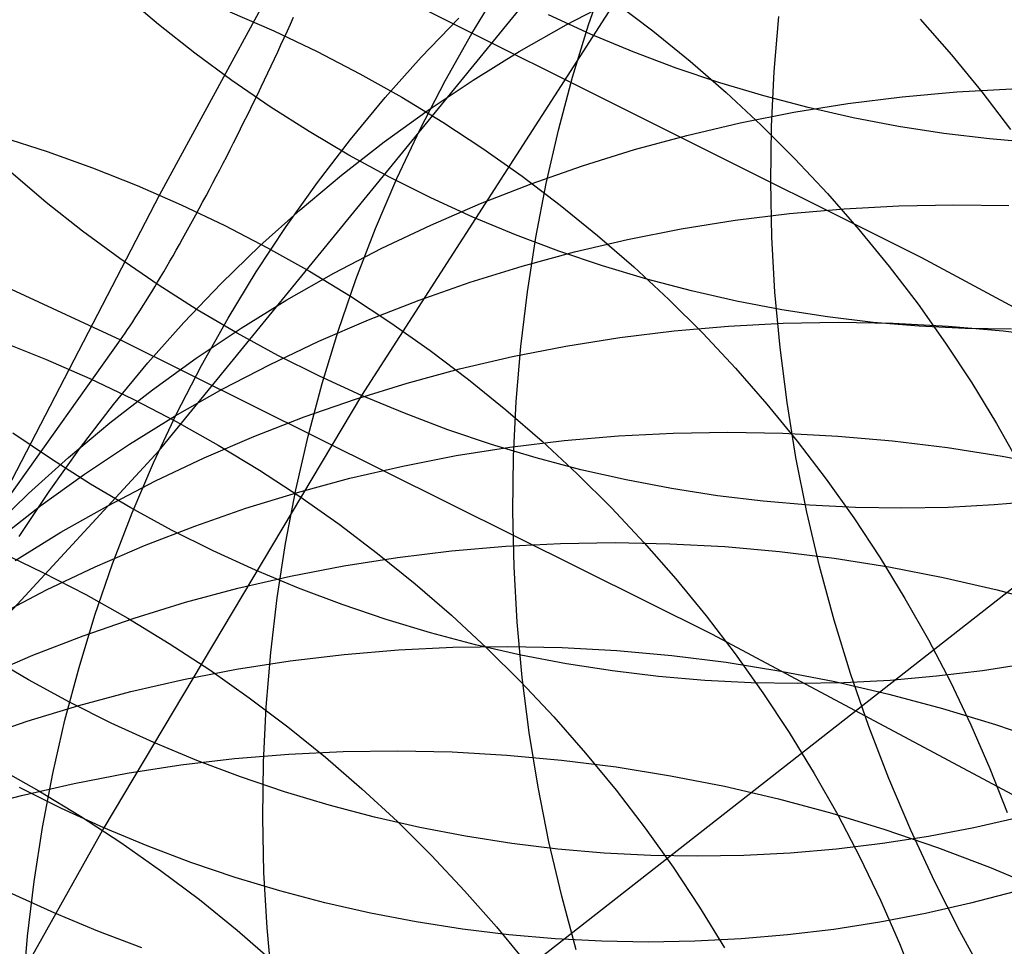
# Model space of a CAD drawing. Header units: millimetres. Extents: x 119 to 175.9, y -203.1 to -153.8.
# Tile 355 of 377: x 162.524 to 163.267, y -157.351 to -156.652. Entities that reach past the tile are written whole.
import ezdxf

# ---------------------------------------------------------------- set-up
doc = ezdxf.new("R2010")
doc.units = ezdxf.units.MM
doc.header["$MEASUREMENT"] = 0
doc.layers.add('Layer 01', color=5, linetype='Continuous', true_color=0x0000ff)
doc.layers.add('Livello 03', color=5, linetype='Continuous', true_color=0x0000ff)

msp = doc.modelspace()

# ---------------------------------------------------------------- linework, layer by layer
at = {"layer": 'Layer 01'}
for p, q in [((163.05717, -155.99835, 11.45994), (162.62967, -156.78393, 15.42187)), ((162.62951, -156.97683, 58.67803), (163.19702, -156.28138, 61.85989)), ((163.04934, -156.52022, 1.62187), (162.78222, -156.93528, 5.42013)), ((162.95356, -156.65556, 60.747), (162.96702, -156.61654, 60.73616)), ((162.86533, -156.66193, 59.62143), (162.88669, -156.62688, 59.60982)), ((162.62904, -156.65526, 4.30558), (162.60247, -156.63267, 4.30622)), ((162.9367, -156.65541, 57.56388), (162.97301, -156.63644, 57.55221)), ((162.97326, -156.63829, 14.16796), (163.00204, -156.6601, 14.16664)), ((162.68292, -156.64563, 14.80379), (162.71611, -156.66012, 14.80447)), ((162.82728, -156.67992, 58.57404), (162.85557, -156.65038, 58.56202)), ((162.95496, -156.66247, 3.04757), (162.92337, -156.648, 3.04692)), ((163.09347, -156.69065, 61.96561), (163.09696, -156.6492, 61.95606)), ((162.65637, -156.67692, 4.3051), (162.62904, -156.65526, 4.30558)), ((162.90113, -156.67565, 57.57569), (162.9367, -156.65541, 57.56388)), ((162.94149, -156.69507, 60.75771), (162.95356, -156.65556, 60.747)), ((163.20378, -156.65121, 13.50528), (163.22741, -156.67824, 13.5024)), ((162.71611, -156.66012, 14.80447), (162.7488, -156.67573, 14.80486)), ((162.84524, -156.69774, 59.63298), (162.86533, -156.66193, 59.62143)), ((162.98703, -156.67584, 3.04836), (162.95496, -156.66247, 3.04757)), ((163.00204, -156.6601, 14.16664), (163.03005, -156.68285, 14.16504)), ((162.68443, -156.69764, 4.30479), (162.65637, -156.67692, 4.3051)), ((162.7488, -156.67573, 14.80486), (162.78094, -156.69244, 14.80495)), ((162.80007, -156.71045, 58.58607), (162.82728, -156.67992, 58.57404)), ((162.86634, -156.69715, 57.58761), (162.90113, -156.67565, 57.57569)), ((163.01953, -156.68809, 3.04929), (162.98703, -156.67584, 3.04836)), ((163.22741, -156.67824, 13.5024), (163.2501, -156.70605, 13.49926)), ((163.03005, -156.68285, 14.16504), (163.05726, -156.70654, 14.16315)), ((162.78094, -156.69244, 14.80495), (162.8125, -156.71022, 14.80475)), ((162.93083, -156.73502, 60.76826), (162.94149, -156.69507, 60.75771)), ((163.05244, -156.69921, 3.05037), (163.01953, -156.68809, 3.04929)), ((163.09144, -156.73224, 61.97495), (163.09347, -156.69065, 61.96561)), ((162.71318, -156.71737, 4.30463), (162.68443, -156.69764, 4.30479)), ((162.82644, -156.73427, 59.64444), (162.84524, -156.69774, 59.63298)), ((162.83237, -156.71987, 57.59964), (162.86634, -156.69715, 57.58761)), ((163.0857, -156.7092, 3.05158), (163.05244, -156.69921, 3.05037)), ((162.8125, -156.71022, 14.80475), (162.84343, -156.72905, 14.80425)), ((163.05726, -156.70654, 14.16315), (163.08364, -156.73112, 14.16099)), ((163.11929, -156.71802, 3.05294), (163.0857, -156.7092, 3.05158)), ((163.14904, -156.71497, 56.61672), (163.19008, -156.70984, 56.60669)), ((163.19008, -156.70984, 56.60669), (163.23134, -156.70613, 56.59693)), ((163.23134, -156.70613, 56.59693), (163.27277, -156.70387, 56.58746)), ((163.2501, -156.70605, 13.49926), (163.2718, -156.7346, 13.49586)), ((162.7426, -156.73611, 4.30463), (162.71318, -156.71737, 4.30463)), ((162.77399, -156.74196, 58.59809), (162.80007, -156.71045, 58.58607)), ((163.10826, -156.72154, 56.62701), (163.14904, -156.71497, 56.61672)), ((162.79927, -156.74378, 57.61176), (162.83237, -156.71987, 57.59964)), ((163.06781, -156.72952, 56.63756), (163.10826, -156.72154, 56.62701)), ((163.15315, -156.72568, 3.05443), (163.11929, -156.71802, 3.05294)), ((162.84343, -156.72905, 14.80425), (162.87372, -156.74891, 14.80346)), ((163.02773, -156.73892, 56.64834), (163.06781, -156.72952, 56.63756)), ((163.08364, -156.73112, 14.16099), (163.10916, -156.75657, 14.15855)), ((163.09088, -156.77394, 61.98407), (163.09144, -156.73224, 61.97495)), ((163.18725, -156.73217, 3.05606), (163.15315, -156.72568, 3.05443)), ((163.22155, -156.73747, 3.05783), (163.18725, -156.73217, 3.05606)), ((162.77265, -156.75382, 4.30479), (162.7426, -156.73611, 4.30463)), ((162.80896, -156.77148, 59.65581), (162.82644, -156.73427, 59.64444)), ((162.92158, -156.77536, 60.77866), (162.93083, -156.73502, 60.76826)), ((162.98806, -156.74972, 56.65935), (163.02773, -156.73892, 56.64834)), ((163.25601, -156.74159, 3.05972), (163.22155, -156.73747, 3.05783)), ((162.51051, -156.74006, 15.41767), (162.54506, -156.75115, 15.41925)), ((162.74906, -156.77438, 58.6101), (162.77399, -156.74196, 58.59809)), ((162.76707, -156.76887, 57.62395), (162.79927, -156.74378, 57.61176)), ((163.29057, -156.74451, 3.06175), (163.25601, -156.74159, 3.05972)), ((162.54506, -156.75115, 15.41925), (162.57922, -156.7634, 15.42052)), ((162.80328, -156.77049, 4.30512), (162.77265, -156.75382, 4.30479)), ((162.87372, -156.74891, 14.80346), (162.9033, -156.76978, 14.80237)), ((162.94886, -156.7619, 56.67057), (162.98806, -156.74972, 56.65935)), ((162.91016, -156.77545, 56.68199), (162.94886, -156.7619, 56.67057)), ((163.10916, -156.75657, 14.15855), (163.13379, -156.78286, 14.15583)), ((162.54421, -156.78948, 5.41995), (162.51754, -156.76682, 5.42071)), ((162.57922, -156.7634, 15.42052), (162.61297, -156.7768, 15.4215)), ((162.73582, -156.79509, 57.6362), (162.76707, -156.76887, 57.62395)), ((162.61297, -156.7768, 15.4215), (162.64625, -156.79133, 15.42217)), ((162.72531, -156.8077, 58.62207), (162.74906, -156.77438, 58.6101)), ((162.79281, -156.80932, 59.66708), (162.80896, -156.77148, 59.65581)), ((162.83448, -156.78609, 4.3056), (162.80328, -156.77049, 4.30512)), ((162.87203, -156.79037, 56.69359), (162.91016, -156.77545, 56.68199)), ((162.9033, -156.76978, 14.80237), (162.93216, -156.79163, 14.80099)), ((162.91377, -156.81605, 60.78888), (162.92158, -156.77536, 60.77866)), ((163.09177, -156.81567, 61.99296), (163.09088, -156.77394, 61.98407)), ((162.62967, -156.78393, 15.42187), (162.29296, -157.43396, 18.24775)), ((163.13379, -156.78286, 14.15583), (163.1575, -156.80995, 14.15285)), ((162.57164, -156.8112, 5.41936), (162.54421, -156.78948, 5.41995)), ((162.64625, -156.79133, 15.42217), (162.67902, -156.80698, 15.42254)), ((162.86618, -156.80061, 4.30624), (162.83448, -156.78609, 4.3056)), ((162.83449, -156.80661, 56.70536), (162.87203, -156.79037, 56.69359)), ((162.93216, -156.79163, 14.80099), (162.96025, -156.81444, 14.79932)), ((163.18762, -156.79209, 56.19868), (163.22911, -156.79131, 56.1893)), ((163.22911, -156.79131, 56.1893), (163.27067, -156.79198, 56.18023)), ((162.70554, -156.82241, 57.64849), (162.73582, -156.79509, 57.6362)), ((163.06409, -156.80304, 56.22856), (163.10506, -156.79795, 56.21832)), ((163.10506, -156.79795, 56.21832), (163.14626, -156.7943, 56.20836)), ((163.14626, -156.7943, 56.20836), (163.18762, -156.79209, 56.19868)), ((162.79761, -156.82418, 56.71729), (162.83449, -156.80661, 56.70536)), ((162.89837, -156.81403, 4.30704), (162.86618, -156.80061, 4.30624)), ((163.02338, -156.80955, 56.23906), (163.06409, -156.80304, 56.22856)), ((162.59981, -156.83198, 5.41895), (162.57164, -156.8112, 5.41936)), ((162.67902, -156.80698, 15.42254), (162.71125, -156.82372, 15.42261)), ((162.70278, -156.84187, 58.63399), (162.72531, -156.8077, 58.62207)), ((162.77801, -156.84775, 59.67822), (162.79281, -156.80932, 59.66708)), ((162.93099, -156.82633, 4.30799), (162.89837, -156.81403, 4.30704)), ((162.98299, -156.81749, 56.24982), (163.02338, -156.80955, 56.23906)), ((163.1575, -156.80995, 14.15285), (163.18026, -156.83781, 14.1496)), ((162.9074, -156.85703, 60.79891), (162.91377, -156.81605, 60.78888)), ((162.94297, -156.82683, 56.26081), (162.98299, -156.81749, 56.24982)), ((162.96025, -156.81444, 14.79932), (162.98755, -156.83817, 14.79736)), ((163.09413, -156.8574, 62.0016), (163.09177, -156.81567, 61.99296)), ((162.67629, -156.85081, 57.66082), (162.70554, -156.82241, 57.64849)), ((162.71125, -156.82372, 15.42261), (162.7429, -156.84154, 15.42237)), ((162.76142, -156.84304, 56.72936), (162.79761, -156.82418, 56.71729)), ((162.90337, -156.83758, 56.27202), (162.94297, -156.82683, 56.26081)), ((162.96401, -156.83749, 4.30911), (162.93099, -156.82633, 4.30799)), ((162.62867, -156.85177, 5.41871), (162.59981, -156.83198, 5.41895)), ((162.68148, -156.87684, 58.64585), (162.70278, -156.84187, 58.63399)), ((162.72596, -156.86318, 56.74156), (162.76142, -156.84304, 56.72936)), ((162.7429, -156.84154, 15.42237), (162.77392, -156.86042, 15.42183)), ((162.86423, -156.84971, 56.28345), (162.90337, -156.83758, 56.27202)), ((162.9974, -156.84752, 4.31037), (162.96401, -156.83749, 4.30911)), ((162.98755, -156.83817, 14.79736), (163.01401, -156.8628, 14.79511)), ((163.18026, -156.83781, 14.1496), (163.20204, -156.86642, 14.14608)), ((162.64808, -156.88025, 57.67316), (162.67629, -156.85081, 57.66082)), ((162.76459, -156.88671, 59.68923), (162.77801, -156.84775, 59.67822)), ((162.8256, -156.86321, 56.29507), (162.86423, -156.84971, 56.28345)), ((163.0311, -156.85638, 4.31179), (162.9974, -156.84752, 4.31037)), ((162.6582, -156.87057, 5.41864), (162.62867, -156.85177, 5.41871)), ((162.90247, -156.89827, 60.80875), (162.9074, -156.85703, 60.79891)), ((163.06508, -156.86408, 4.31336), (163.0311, -156.85638, 4.31179)), ((163.09795, -156.89907, 62.00999), (163.09413, -156.8574, 62.0016)), ((162.69129, -156.88457, 56.75387), (162.72596, -156.86318, 56.74156)), ((162.77392, -156.86042, 15.42183), (162.80429, -156.88032, 15.42098)), ((162.78753, -156.87806, 56.30687), (162.8256, -156.86321, 56.29507)), ((163.01401, -156.8628, 14.79511), (163.03961, -156.8883, 14.79257)), ((163.0993, -156.8706, 4.31508), (163.06508, -156.86408, 4.31336)), ((162.68835, -156.88833, 5.41875), (162.6582, -156.87057, 5.41864)), ((163.13372, -156.87593, 4.31695), (163.0993, -156.8706, 4.31508)), ((163.20204, -156.86642, 14.14608), (163.22282, -156.89573, 14.1423)), ((162.62096, -156.91069, 57.68551), (162.64808, -156.88025, 57.67316)), ((162.66145, -156.91258, 58.65763), (162.68148, -156.87684, 58.64585)), ((162.75006, -156.89426, 56.31884), (162.78753, -156.87806, 56.30687)), ((162.80429, -156.88032, 15.42098), (162.83396, -156.90123, 15.41983)), ((163.05907, -156.88291, 55.82015), (163.10037, -156.88074, 55.81026)), ((163.10037, -156.88074, 55.81026), (163.14179, -156.88002, 55.80067)), ((163.16829, -156.88007, 4.31897), (163.13372, -156.87593, 4.31695)), ((163.14179, -156.88002, 55.80067), (163.18327, -156.88074, 55.79139)), ((163.20298, -156.88302, 4.32112), (163.16829, -156.88007, 4.31897)), ((163.18327, -156.88074, 55.79139), (163.22478, -156.88289, 55.78244)), ((162.65743, -156.90718, 56.76628), (162.69129, -156.88457, 56.75387)), ((162.7191, -156.90505, 5.41904), (162.68835, -156.88833, 5.41875)), ((162.75256, -156.92617, 59.70009), (162.76459, -156.88671, 59.68923)), ((162.97704, -156.89154, 55.84078), (163.01795, -156.88651, 55.83033)), ((163.01795, -156.88651, 55.83033), (163.05907, -156.88291, 55.82015)), ((163.03961, -156.8883, 14.79257), (163.06432, -156.91464, 14.78976)), ((163.23774, -156.88476, 4.32342), (163.20298, -156.88302, 4.32112)), ((163.22478, -156.88289, 55.78244), (163.26627, -156.88649, 55.77381)), ((163.27253, -156.88531, 4.32585), (163.23774, -156.88476, 4.32342)), ((163.26627, -156.88649, 55.77381), (163.30767, -156.89152, 55.76553)), ((162.5099, -156.89436, 16.02108), (162.54373, -156.90779, 16.02205)), ((162.71323, -156.91177, 56.33097), (162.75006, -156.89426, 56.31884)), ((162.9364, -156.898, 55.8515), (162.97704, -156.89154, 55.84078)), ((163.22282, -156.89573, 14.1423), (163.24256, -156.92571, 14.13827)), ((162.83396, -156.90123, 15.41983), (162.8629, -156.92313, 15.41839)), ((162.89609, -156.90588, 55.86247), (162.9364, -156.898, 55.8515)), ((162.89899, -156.93969, 60.81837), (162.90247, -156.89827, 60.80875)), ((163.10322, -156.94064, 62.01812), (163.09795, -156.89907, 62.00999)), ((162.54373, -156.90779, 16.02205), (162.5771, -156.92236, 16.02271)), ((162.59496, -156.9421, 57.69783), (162.62096, -156.91069, 57.68551)), ((162.62444, -156.93099, 56.77877), (162.65743, -156.90718, 56.76628)), ((162.7504, -156.92071, 5.4195), (162.7191, -156.90505, 5.41904)), ((162.85614, -156.91517, 55.87367), (162.89609, -156.90588, 55.86247)), ((162.64271, -156.94903, 58.66933), (162.66145, -156.91258, 58.65763)), ((162.6771, -156.93058, 56.34324), (162.71323, -156.91177, 56.33097)), ((162.8166, -156.92586, 55.8851), (162.85614, -156.91517, 55.87367)), ((163.06432, -156.91464, 14.78976), (163.0881, -156.94178, 14.78667)), ((162.5771, -156.92236, 16.02271), (162.60996, -156.93804, 16.02306)), ((162.78222, -156.93528, 5.42013), (162.7504, -156.92071, 5.4195)), ((162.8629, -156.92313, 15.41839), (162.89108, -156.94598, 15.41664)), ((162.59235, -156.95597, 56.79132), (162.62444, -156.93099, 56.77877)), ((162.64171, -156.95066, 56.35563), (162.6771, -156.93058, 56.34324)), ((162.74192, -156.96607, 59.71079), (162.75256, -156.92617, 59.70009)), ((162.77753, -156.93794, 55.89674), (162.8166, -156.92586, 55.8851)), ((163.24256, -156.92571, 14.13827), (163.26126, -156.95632, 14.134)), ((162.78222, -156.93528, 5.42013), (162.58788, -157.26168, 7.72044)), ((162.60996, -156.93804, 16.02306), (162.64228, -156.95482, 16.02309)), ((162.73896, -156.95138, 55.90857), (162.77753, -156.93794, 55.89674)), ((162.81451, -156.94874, 5.42094), (162.78222, -156.93528, 5.42013)), ((162.89698, -156.98127, 60.82778), (162.89899, -156.93969, 60.81837)), ((162.57011, -156.97444, 57.71013), (162.59496, -156.9421, 57.69783)), ((162.89108, -156.94598, 15.41664), (162.91845, -156.96976, 15.4146)), ((163.0881, -156.94178, 14.78667), (163.11093, -156.9697, 14.7833)), ((163.10994, -156.98205, 62.02597), (163.10322, -156.94064, 62.01812)), ((162.60709, -156.972, 56.36813), (162.64171, -156.95066, 56.35563)), ((162.62527, -156.98617, 58.68091), (162.64271, -156.94903, 58.66933)), ((162.64228, -156.95482, 16.02309), (162.67401, -156.97268, 16.02281)), ((162.70096, -156.96618, 55.92059), (162.73896, -156.95138, 55.90857)), ((162.84725, -156.96109, 5.42192), (162.81451, -156.94874, 5.42094)), ((162.5612, -156.98208, 56.80393), (162.59235, -156.95597, 56.79132)), ((162.88038, -156.9723, 5.42307), (162.84725, -156.96109, 5.42192)), ((163.26126, -156.95632, 14.134), (163.27888, -156.98754, 14.12947)), ((162.54818, -156.98344, 6.41061), (162.51922, -156.96359, 6.41094)), ((162.66355, -156.98232, 55.93277), (162.70096, -156.96618, 55.92059)), ((162.73271, -157.00636, 59.72131), (162.74192, -156.96607, 59.71079)), ((162.89415, -156.97428, 55.48052), (162.93499, -156.96929, 55.46986)), ((162.91845, -156.96976, 15.4146), (162.945, -156.99444, 15.41226)), ((162.93499, -156.96929, 55.46986), (162.97604, -156.96574, 55.45948)), ((162.97604, -156.96574, 55.45948), (163.01727, -156.96363, 55.44939)), ((163.01727, -156.96363, 55.44939), (163.05862, -156.96295, 55.43959)), ((163.05862, -156.96295, 55.43959), (163.10004, -156.96372, 55.43011)), ((163.10004, -156.96372, 55.43011), (163.14149, -156.96592, 55.42096)), ((163.11093, -156.9697, 14.7833), (163.13278, -156.99836, 14.77967)), ((163.14149, -156.96592, 55.42096), (163.1829, -156.96956, 55.41214)), ((163.1829, -156.96956, 55.41214), (163.22424, -156.97463, 55.40366)), ((162.19392, -157.44885, 56.56758), (162.62951, -156.97683, 58.67803)), ((162.54644, -157.00766, 57.72239), (162.57011, -156.97444, 57.71013)), ((162.5733, -156.99455, 56.38073), (162.60709, -156.972, 56.36813)), ((162.67401, -156.97268, 16.02281), (162.70513, -156.99159, 16.02223)), ((162.85358, -156.98069, 55.49144), (162.89415, -156.97428, 55.48052)), ((162.91388, -156.98236, 5.4244), (162.88038, -156.9723, 5.42307)), ((163.22424, -156.97463, 55.40366), (163.26544, -156.98113, 55.39554)), ((162.53103, -157.0093, 56.81658), (162.5612, -156.98208, 56.80393)), ((162.57781, -157.00228, 6.41048), (162.54818, -156.98344, 6.41061)), ((162.6268, -156.99978, 55.9451), (162.66355, -156.98232, 55.93277)), ((162.81333, -156.98852, 55.50261), (162.85358, -156.98069, 55.49144)), ((162.89642, -157.02294, 60.83694), (162.89698, -156.98127, 60.82778)), ((162.9477, -156.99127, 5.42589), (162.91388, -156.98236, 5.4244)), ((163.1181, -157.02326, 62.03355), (163.10994, -156.98205, 62.02597)), ((163.26544, -156.98113, 55.39554), (163.30647, -156.98904, 55.38779)), ((162.60917, -157.02394, 58.69238), (162.62527, -156.98617, 58.68091)), ((162.70513, -156.99159, 16.02223), (162.73558, -157.01154, 16.02133)), ((162.77345, -156.99776, 55.51402), (162.81333, -156.98852, 55.50261)), ((162.98179, -156.999, 5.42754), (162.9477, -156.99127, 5.42589)), ((162.54036, -157.01831, 56.3934), (162.5733, -156.99455, 56.38073)), ((162.59073, -157.01853, 55.95757), (162.6268, -156.99978, 55.9451)), ((162.73398, -157.00839, 55.52566), (162.77345, -156.99776, 55.51402)), ((162.945, -156.99444, 15.41226), (162.97068, -157.01998, 15.40963)), ((163.01612, -157.00555, 5.42936), (162.98179, -156.999, 5.42754)), ((163.13278, -156.99836, 14.77967), (163.15363, -157.02773, 14.77577)), ((162.60807, -157.0201, 6.41053), (162.57781, -157.00228, 6.41048)), ((162.72492, -157.04701, 59.73165), (162.73271, -157.00636, 59.72131)), ((163.05065, -157.01092, 5.43135), (163.01612, -157.00555, 5.42936)), ((162.50187, -157.0376, 56.82925), (162.53103, -157.0093, 56.81658)), ((162.52398, -157.04174, 57.73458), (162.54644, -157.00766, 57.72239)), ((162.69497, -157.02041, 55.5375), (162.73398, -157.00839, 55.52566)), ((162.73558, -157.01154, 16.02133), (162.76534, -157.03249, 16.02012)), ((163.08534, -157.01509, 5.43349), (163.05065, -157.01092, 5.43135)), ((162.50833, -157.04323, 56.40614), (162.54036, -157.01831, 56.3934)), ((162.5554, -157.03856, 55.97017), (162.59073, -157.01853, 55.95757)), ((162.63892, -157.03687, 6.41078), (162.60807, -157.0201, 6.41053)), ((162.65648, -157.03381, 55.54953), (162.69497, -157.02041, 55.5375)), ((162.97068, -157.01998, 15.40963), (162.99546, -157.04637, 15.40671)), ((163.12013, -157.01806, 5.43579), (163.08534, -157.01509, 5.43349)), ((163.155, -157.01983, 5.43824), (163.12013, -157.01806, 5.43579)), ((163.1899, -157.02039, 5.44085), (163.155, -157.01983, 5.43824)), ((163.22479, -157.01975, 5.4436), (163.1899, -157.02039, 5.44085)), ((163.25962, -157.0179, 5.4465), (163.22479, -157.01975, 5.4436)), ((163.29435, -157.01485, 5.44955), (163.25962, -157.0179, 5.4465)), ((162.59442, -157.0623, 58.70371), (162.60917, -157.02394, 58.69238)), ((162.89732, -157.06466, 60.84587), (162.89642, -157.02294, 60.83694)), ((163.12768, -157.0642, 62.04083), (163.1181, -157.02326, 62.03355)), ((163.15363, -157.02773, 14.77577), (163.17344, -157.05776, 14.7716)), ((162.61853, -157.04855, 55.56175), (162.65648, -157.03381, 55.54953)), ((162.67033, -157.05257, 6.41121), (162.63892, -157.03687, 6.41078)), ((162.76534, -157.03249, 16.02012), (162.79436, -157.05443, 16.0186)), ((162.52085, -157.05983, 55.98287), (162.5554, -157.03856, 55.97017)), ((162.5812, -157.06464, 55.57413), (162.61853, -157.04855, 55.56175)), ((162.71857, -157.08795, 59.74179), (162.72492, -157.04701, 59.73165)), ((162.85014, -157.05251, 55.10991), (162.89113, -157.049, 55.09932)), ((162.89113, -157.049, 55.09932), (162.93229, -157.04694, 55.08902)), ((162.93229, -157.04694, 55.08902), (162.97357, -157.04631, 55.07902)), ((162.97357, -157.04631, 55.07902), (163.01492, -157.04712, 55.06933)), ((162.99546, -157.04637, 15.40671), (163.01932, -157.07357, 15.40351)), ((163.01492, -157.04712, 55.06933), (163.05629, -157.04937, 55.05998)), ((163.05629, -157.04937, 55.05998), (163.09764, -157.05306, 55.05096)), ((162.50877, -157.05305, 16.60582), (162.54172, -157.06876, 16.60614)), ((162.70225, -157.06719, 6.41184), (162.67033, -157.05257, 6.41121)), ((162.76888, -157.0638, 55.1319), (162.80938, -157.05744, 55.12077)), ((162.79436, -157.05443, 16.0186), (162.82262, -157.07733, 16.01678)), ((162.80938, -157.05744, 55.12077), (162.85014, -157.05251, 55.10991)), ((163.09764, -157.05306, 55.05096), (163.1389, -157.05817, 55.04228)), ((163.1389, -157.05817, 55.04228), (163.18004, -157.06471, 55.03397)), ((163.17344, -157.05776, 14.7716), (163.1922, -157.08843, 14.76719)), ((162.5445, -157.08204, 55.58666), (162.5812, -157.06464, 55.57413)), ((162.58105, -157.1012, 58.7149), (162.59442, -157.0623, 58.70371)), ((162.7287, -157.07157, 55.14328), (162.76888, -157.0638, 55.1319)), ((162.89969, -157.10638, 60.85454), (162.89732, -157.06466, 60.84587)), ((163.13869, -157.10485, 62.04781), (163.12768, -157.0642, 62.04083)), ((163.18004, -157.06471, 55.03397), (163.221, -157.07267, 55.02602)), ((162.54172, -157.06876, 16.60614), (162.57413, -157.08558, 16.60615)), ((162.68889, -157.08076, 55.1549), (162.7287, -157.07157, 55.14328)), ((162.73465, -157.0807, 6.41266), (162.70225, -157.06719, 6.41184)), ((163.01932, -157.07357, 15.40351), (163.04222, -157.10154, 15.40003)), ((163.221, -157.07267, 55.02602), (163.26174, -157.08203, 55.01845)), ((162.64949, -157.09134, 55.16674), (162.68889, -157.08076, 55.1549)), ((162.76749, -157.09309, 6.41366), (162.73465, -157.0807, 6.41266)), ((162.82262, -157.07733, 16.01678), (162.85008, -157.10115, 16.01465)), ((162.5085, -157.10073, 55.59933), (162.5445, -157.08204, 55.58666)), ((162.57413, -157.08558, 16.60615), (162.60595, -157.10347, 16.60583)), ((162.71366, -157.12914, 59.75172), (162.71857, -157.08795, 59.74179)), ((163.1922, -157.08843, 14.76719), (163.20988, -157.1197, 14.76252)), ((163.26174, -157.08203, 55.01845), (163.3022, -157.09279, 55.01127)), ((162.61055, -157.1033, 55.17879), (162.64949, -157.09134, 55.16674)), ((162.80073, -157.10434, 6.41486), (162.76749, -157.09309, 6.41366)), ((162.56905, -157.14059, 58.72593), (162.58105, -157.1012, 58.7149)), ((162.57213, -157.11664, 55.19103), (162.61055, -157.1033, 55.17879)), ((162.60595, -157.10347, 16.60583), (162.63715, -157.12242, 16.60519)), ((162.85008, -157.10115, 16.01465), (162.8767, -157.12587, 16.01222)), ((163.04222, -157.10154, 15.40003), (163.06415, -157.13025, 15.39627)), ((162.83434, -157.11444, 6.41624), (162.80073, -157.10434, 6.41486)), ((162.9035, -157.14805, 60.86294), (162.89969, -157.10638, 60.85454)), ((163.1511, -157.14513, 62.05448), (163.13869, -157.10485, 62.04781)), ((162.53425, -157.13133, 55.20345), (162.57213, -157.11664, 55.19103)), ((162.86826, -157.12339, 6.4178), (162.83434, -157.11444, 6.41624)), ((162.63715, -157.12242, 16.60519), (162.66769, -157.14241, 16.60423)), ((162.81004, -157.12725, 54.76314), (162.85113, -157.12523, 54.75265)), ((162.85113, -157.12523, 54.75265), (162.89234, -157.12465, 54.74246)), ((162.90246, -157.13116, 6.41955), (162.86826, -157.12339, 6.4178)), ((162.8767, -157.12587, 16.01222), (162.90246, -157.15147, 16.00949)), ((162.89234, -157.12465, 54.74246), (162.93362, -157.1255, 54.73259)), ((162.93362, -157.1255, 54.73259), (162.97493, -157.1278, 54.72304)), ((163.20988, -157.1197, 14.76252), (163.22647, -157.15153, 14.7576)), ((162.49698, -157.14736, 55.21604), (162.53425, -157.13133, 55.20345)), ((162.53093, -157.14994, 7.30307), (162.50057, -157.13207, 7.30307)), ((162.71021, -157.17054, 59.76143), (162.71366, -157.12914, 59.75172)), ((162.72842, -157.13558, 54.78499), (162.76912, -157.1307, 54.77393)), ((162.76912, -157.1307, 54.77393), (162.81004, -157.12725, 54.76314)), ((162.93689, -157.13774, 6.42147), (162.90246, -157.13116, 6.41955)), ((162.97493, -157.1278, 54.72304), (163.0162, -157.13152, 54.71383)), ((163.0162, -157.13152, 54.71383), (163.0574, -157.13668, 54.70497)), ((163.06415, -157.13025, 15.39627), (163.08506, -157.15967, 15.39224)), ((162.55846, -157.18043, 58.73678), (162.56905, -157.14059, 58.72593)), ((162.68799, -157.14189, 54.79632), (162.72842, -157.13558, 54.78499)), ((162.97153, -157.14314, 6.42358), (162.93689, -157.13774, 6.42147)), ((163.0574, -157.13668, 54.70497), (163.09848, -157.14326, 54.69647)), ((163.28513, -157.13759, 6.45006), (163.25062, -157.14302, 6.44649)), ((162.64788, -157.14962, 54.80789), (162.68799, -157.14189, 54.79632)), ((162.66769, -157.14241, 16.60423), (162.69753, -157.1634, 16.60296)), ((162.90877, -157.18961, 60.87107), (162.9035, -157.14805, 60.86294)), ((163.00632, -157.14734, 6.42586), (162.97153, -157.14314, 6.42358)), ((163.04122, -157.15034, 6.42831), (163.00632, -157.14734, 6.42586)), ((163.09848, -157.14326, 54.69647), (163.13938, -157.15125, 54.68835)), ((163.1649, -157.18502, 62.06083), (163.1511, -157.14513, 62.05448)), ((163.21593, -157.14725, 6.44306), (163.1811, -157.15028, 6.4398)), ((163.25062, -157.14302, 6.44649), (163.21593, -157.14725, 6.44306)), ((162.56188, -157.16675, 7.30327), (162.53093, -157.14994, 7.30307)), ((162.60814, -157.15875, 54.81971), (162.64788, -157.14962, 54.80789)), ((162.90246, -157.15147, 16.00949), (162.92732, -157.1779, 16.00647)), ((163.07619, -157.15214, 6.43094), (163.04122, -157.15034, 6.42831)), ((163.11119, -157.15273, 6.43373), (163.07619, -157.15214, 6.43094)), ((163.14617, -157.15211, 6.43668), (163.11119, -157.15273, 6.43373)), ((163.13938, -157.15125, 54.68835), (163.18005, -157.16065, 54.6806)), ((163.1811, -157.15028, 6.4398), (163.14617, -157.15211, 6.43668)), ((163.22647, -157.15153, 14.7576), (163.24193, -157.18388, 14.75245)), ((162.56881, -157.16928, 54.83174), (162.60814, -157.15875, 54.81971)), ((162.69753, -157.1634, 16.60296), (162.72664, -157.18538, 16.60137)), ((163.08506, -157.15967, 15.39224), (163.10494, -157.18976, 15.38794)), ((163.18005, -157.16065, 54.6806), (163.22044, -157.17145, 54.67324)), ((162.52994, -157.18119, 54.84399), (162.56881, -157.16928, 54.83174)), ((162.59338, -157.1825, 7.30368), (162.56188, -157.16675, 7.30327)), ((162.7082, -157.21208, 59.7709), (162.71021, -157.17054, 59.76143)), ((162.92732, -157.1779, 16.00647), (162.95125, -157.20515, 16.00316)), ((163.22044, -157.17145, 54.67324), (163.26052, -157.18363, 54.66629)), ((162.49158, -157.19448, 54.85642), (162.52994, -157.18119, 54.84399)), ((162.54928, -157.22067, 58.74745), (162.55846, -157.18043, 58.73678)), ((162.6254, -157.19716, 7.3043), (162.59338, -157.1825, 7.30368)), ((162.72664, -157.18538, 16.60137), (162.75498, -157.20831, 16.59946)), ((163.18008, -157.22445, 62.06686), (163.1649, -157.18502, 62.06083)), ((163.24193, -157.18388, 14.75245), (163.25625, -157.21671, 14.74707)), ((163.26052, -157.18363, 54.66629), (163.30022, -157.19717, 54.65974)), ((162.91549, -157.23101, 60.87891), (162.90877, -157.18961, 60.87107)), ((163.10494, -157.18976, 15.38794), (163.12377, -157.22048, 15.38338)), ((162.65791, -157.21071, 7.30513), (162.6254, -157.19716, 7.3043)), ((162.68643, -157.20934, 54.43843), (162.72728, -157.20593, 54.42745)), ((162.72728, -157.20593, 54.42745), (162.7683, -157.20396, 54.41676)), ((162.7683, -157.20396, 54.41676), (162.80944, -157.20342, 54.40638)), ((162.80944, -157.20342, 54.40638), (162.85065, -157.20432, 54.39632)), ((162.85065, -157.20432, 54.39632), (162.89189, -157.20666, 54.38658)), ((162.89189, -157.20666, 54.38658), (162.9331, -157.21043, 54.37719)), ((162.95125, -157.20515, 16.00316), (162.97423, -157.23317, 15.99955)), ((162.60545, -157.22043, 54.4612), (162.6458, -157.21417, 54.44968)), ((162.6458, -157.21417, 54.44968), (162.68643, -157.20934, 54.43843)), ((162.69085, -157.22314, 7.30616), (162.65791, -157.21071, 7.30513)), ((162.70766, -157.25372, 59.78012), (162.7082, -157.21208, 59.7709)), ((162.75498, -157.20831, 16.59946), (162.78252, -157.23218, 16.59725)), ((162.9331, -157.21043, 54.37719), (162.97423, -157.21563, 54.36815)), ((162.50691, -157.21581, 17.17142), (162.53882, -157.23374, 17.17106)), ((162.54152, -157.26126, 58.75792), (162.54928, -157.22067, 58.74745)), ((162.56541, -157.2281, 54.47297), (162.60545, -157.22043, 54.4612)), ((162.97423, -157.21563, 54.36815), (163.01524, -157.22225, 54.35947)), ((163.01524, -157.22225, 54.35947), (163.05607, -157.23028, 54.35116)), ((163.12377, -157.22048, 15.38338), (163.14151, -157.2518, 15.37857)), ((163.25625, -157.21671, 14.74707), (163.26943, -157.24998, 14.74146)), ((162.52573, -157.23719, 54.48498), (162.56541, -157.2281, 54.47297)), ((162.72419, -157.23444, 7.30739), (162.69085, -157.22314, 7.30616)), ((163.1966, -157.26339, 62.07256), (163.18008, -157.22445, 62.06686)), ((162.48647, -157.24766, 54.49721), (162.52573, -157.23719, 54.48498)), ((162.55581, -157.247, 7.71982), (162.52425, -157.23124, 7.71942)), ((162.53882, -157.23374, 17.17106), (162.5701, -157.25272, 17.17037)), ((162.75789, -157.24458, 7.30883), (162.72419, -157.23444, 7.30739)), ((162.78252, -157.23218, 16.59725), (162.80922, -157.25695, 16.59472)), ((162.92364, -157.27221, 60.88646), (162.91549, -157.23101, 60.87891)), ((162.97423, -157.23317, 15.99955), (162.99622, -157.26193, 15.99567)), ((163.05607, -157.23028, 54.35116), (163.09668, -157.23972, 54.34324)), ((162.79191, -157.25356, 7.31047), (162.75789, -157.24458, 7.30883)), ((163.09668, -157.23972, 54.34324), (163.13701, -157.25055, 54.33571)), ((162.58788, -157.26168, 7.72044), (162.55581, -157.247, 7.71982)), ((163.13701, -157.25055, 54.33571), (163.17702, -157.26276, 54.32859)), ((163.14151, -157.2518, 15.37857), (163.15815, -157.28369, 15.3735)), ((162.5701, -157.25272, 17.17037), (162.60073, -157.27274, 17.16935)), ((162.70857, -157.29541, 59.78909), (162.70766, -157.25372, 59.78012)), ((162.82621, -157.26137, 7.31231), (162.79191, -157.25356, 7.31047)), ((162.80922, -157.25695, 16.59472), (162.83505, -157.28259, 16.59189)), ((163.27838, -157.2537, 7.35297), (163.24428, -157.26149, 7.34883)), ((162.58788, -157.26168, 7.72044), (162.25857, -157.84673, 11.03245)), ((162.53519, -157.30215, 58.76818), (162.54152, -157.26126, 58.75792)), ((162.62043, -157.27526, 7.72127), (162.58788, -157.26168, 7.72044)), ((162.86075, -157.26799, 7.31434), (162.82621, -157.26137, 7.31231)), ((162.99622, -157.26193, 15.99567), (163.01721, -157.2914, 15.9915)), ((163.17702, -157.26276, 54.32859), (163.21666, -157.27633, 54.32187)), ((163.21447, -157.30178, 62.07792), (163.1966, -157.26339, 62.07256)), ((163.24428, -157.26149, 7.34883), (163.20991, -157.26809, 7.34485)), ((162.60073, -157.27274, 17.16935), (162.63065, -157.29377, 17.16801)), ((162.89548, -157.27342, 7.31657), (162.86075, -157.26799, 7.31434)), ((162.93036, -157.27765, 7.31899), (162.89548, -157.27342, 7.31657)), ((162.93322, -157.31316, 60.89371), (162.92364, -157.27221, 60.88646)), ((163.17531, -157.2735, 7.34102), (163.14053, -157.27771, 7.33735)), ((163.20991, -157.26809, 7.34485), (163.17531, -157.2735, 7.34102)), ((162.65342, -157.28771, 7.72231), (162.62043, -157.27526, 7.72127)), ((162.96536, -157.28068, 7.3216), (162.93036, -157.27765, 7.31899)), ((163.00042, -157.28251, 7.32439), (162.96536, -157.28068, 7.3216)), ((163.10561, -157.28072, 7.33385), (163.07059, -157.28253, 7.33052)), ((163.14053, -157.27771, 7.33735), (163.10561, -157.28072, 7.33385)), ((163.21666, -157.27633, 54.32187), (163.25588, -157.29126, 54.31558)), ((162.68681, -157.29902, 7.72356), (162.65342, -157.28771, 7.72231)), ((162.83505, -157.28259, 16.59189), (162.85999, -157.30907, 16.58876)), ((163.03552, -157.28312, 7.32737), (163.00042, -157.28251, 7.32439)), ((163.07059, -157.28253, 7.33052), (163.03552, -157.28312, 7.32737)), ((163.15815, -157.28369, 15.3735), (163.17367, -157.31609, 15.36819)), ((162.63065, -157.29377, 17.16801), (162.65984, -157.31579, 17.16634)), ((162.71093, -157.33711, 59.79779), (162.70857, -157.29541, 59.78909)), ((163.01721, -157.2914, 15.9915), (163.03716, -157.32154, 15.98706)), ((163.25588, -157.29126, 54.31558), (163.29464, -157.30751, 54.30971)), ((162.53031, -157.34329, 58.77821), (162.53519, -157.30215, 58.76818)), ((162.72056, -157.30918, 7.72503), (162.68681, -157.29902, 7.72356)), ((163.23365, -157.33958, 62.08294), (163.21447, -157.30178, 62.07792)), ((162.55078, -157.32609, 8.12056), (162.51866, -157.31139, 8.11994)), ((162.75462, -157.31818, 7.7267), (162.72056, -157.30918, 7.72503)), ((162.85999, -157.30907, 16.58876), (162.884, -157.33636, 16.58532)), ((163.27554, -157.30956, 7.77492), (163.24171, -157.31851, 7.77049)), ((162.65984, -157.31579, 17.16634), (162.68826, -157.33876, 17.16435)), ((162.78897, -157.32601, 7.72859), (162.75462, -157.31818, 7.7267)), ((162.94422, -157.35381, 60.90064), (162.93322, -157.31316, 60.89371)), ((163.17367, -157.31609, 15.36819), (163.18806, -157.34897, 15.36264)), ((163.24171, -157.31851, 7.77049), (163.20757, -157.32629, 7.76621)), ((162.58337, -157.33968, 8.12139), (162.55078, -157.32609, 8.12056)), ((162.82355, -157.33265, 7.73067), (162.78897, -157.32601, 7.72859)), ((163.03716, -157.32154, 15.98706), (163.05604, -157.35231, 15.98236)), ((163.20757, -157.32629, 7.76621), (163.17316, -157.33288, 7.7621)), ((162.85833, -157.33809, 7.73296), (162.82355, -157.33265, 7.73067)), ((163.17316, -157.33288, 7.7621), (163.13852, -157.33828, 7.75814)), ((162.61641, -157.35215, 8.12244), (162.58337, -157.33968, 8.12139)), ((162.68826, -157.33876, 17.16435), (162.71588, -157.36267, 17.16204)), ((162.71475, -157.37875, 59.80621), (162.71093, -157.33711, 59.79779)), ((162.89326, -157.34234, 7.73544), (162.85833, -157.33809, 7.73296)), ((162.884, -157.33636, 16.58532), (162.90705, -157.36442, 16.5816)), ((163.13852, -157.33828, 7.75814), (163.1037, -157.34248, 7.75436)), ((163.25412, -157.37674, 62.0876), (163.23365, -157.33958, 62.08294)), ((162.52687, -157.38464, 58.788), (162.53031, -157.34329, 58.77821)), ((162.9283, -157.34539, 7.73813), (162.89326, -157.34234, 7.73544)), ((162.96342, -157.34723, 7.741), (162.9283, -157.34539, 7.73813)), ((162.99855, -157.34786, 7.74407), (162.96342, -157.34723, 7.741)), ((163.03367, -157.34727, 7.74732), (162.99855, -157.34786, 7.74407)), ((163.06874, -157.34548, 7.75075), (163.03367, -157.34727, 7.74732)), ((163.1037, -157.34248, 7.75436), (163.06874, -157.34548, 7.75075)), ((163.18806, -157.34897, 15.36264), (163.20128, -157.3823, 15.35685))]:
    msp.add_line(p, q, dxfattribs=at)
at = {"layer": 'Livello 03'}
for p, q in [((162.75099, -156.60431, 65.66334), (163.20465, -156.83119, 65.579)), ((162.72864, -156.65488, 65.67214), (162.731, -156.64967, 65.67172)), ((163.81422, -156.65709, 65.06915), (162.00587, -158.07387, 57.22079)), ((162.72625, -156.6601, 65.67246), (162.72864, -156.65488, 65.67214)), ((162.72141, -156.67062, 65.67277), (162.72384, -156.66535, 65.67267)), ((162.72384, -156.66535, 65.67267), (162.72625, -156.6601, 65.67246)), ((162.71896, -156.6759, 65.67276), (162.72141, -156.67062, 65.67277)), ((162.71648, -156.68119, 65.67263), (162.71896, -156.6759, 65.67276)), ((162.14691, -156.68343, 65.61641), (162.60035, -156.89328, 65.53759)), ((162.71147, -156.6918, 65.67203), (162.71399, -156.68649, 65.67239)), ((162.71399, -156.68649, 65.67239), (162.71648, -156.68119, 65.67263)), ((162.70895, -156.6971, 65.67156), (162.71147, -156.6918, 65.67203)), ((162.70385, -156.70772, 65.67026), (162.7064, -156.70241, 65.67097)), ((162.7064, -156.70241, 65.67097), (162.70895, -156.6971, 65.67156)), ((162.70128, -156.71302, 65.66944), (162.70385, -156.70772, 65.67026)), ((162.6987, -156.7183, 65.66849), (162.70128, -156.71302, 65.66944)), ((162.69351, -156.72883, 65.66625), (162.69611, -156.72358, 65.66743)), ((162.69611, -156.72358, 65.66743), (162.6987, -156.7183, 65.66849)), ((162.69091, -156.73407, 65.66495), (162.69351, -156.72883, 65.66625)), ((162.68569, -156.74447, 65.662), (162.6883, -156.73929, 65.66354)), ((162.6883, -156.73929, 65.66354), (162.69091, -156.73407, 65.66495)), ((162.68308, -156.74963, 65.66035), (162.68569, -156.74447, 65.662)), ((162.67786, -156.75985, 65.6567), (162.68047, -156.75476, 65.65858)), ((162.68047, -156.75476, 65.65858), (162.68308, -156.74963, 65.66035)), ((162.67526, -156.76489, 65.6547), (162.67786, -156.75985, 65.6567)), ((162.67265, -156.7699, 65.65258), (162.67526, -156.76489, 65.6547)), ((162.66747, -156.77978, 65.64802), (162.67006, -156.77486, 65.65036)), ((162.67006, -156.77486, 65.65036), (162.67265, -156.7699, 65.65258)), ((162.6649, -156.78464, 65.64558), (162.66747, -156.77978, 65.64802)), ((162.65978, -156.79419, 65.64037), (162.66233, -156.78944, 65.64303)), ((162.66233, -156.78944, 65.64303), (162.6649, -156.78464, 65.64558)), ((162.65471, -156.80351, 65.63474), (162.65724, -156.79888, 65.6376)), ((162.65724, -156.79888, 65.6376), (162.65978, -156.79419, 65.64037)), ((162.65221, -156.80807, 65.63177), (162.65471, -156.80351, 65.63474)), ((162.64725, -156.81699, 65.62555), (162.64972, -156.81257, 65.62871)), ((162.64972, -156.81257, 65.62871), (162.65221, -156.80807, 65.63177)), ((162.64239, -156.82563, 65.61896), (162.64481, -156.82135, 65.6223)), ((162.64481, -156.82135, 65.6223), (162.64725, -156.81699, 65.62555)), ((162.63999, -156.82983, 65.61553), (162.64239, -156.82563, 65.61896)), ((162.63527, -156.838, 65.60842), (162.63761, -156.83395, 65.61201)), ((162.63761, -156.83395, 65.61201), (162.63999, -156.82983, 65.61553)), ((163.20465, -156.83119, 65.579), (163.65065, -157.07071, 65.49064)), ((162.63065, -156.84584, 65.60099), (162.63295, -156.84196, 65.60474)), ((162.63295, -156.84196, 65.60474), (162.63527, -156.838, 65.60842)), ((162.62616, -156.85334, 65.59326), (162.62839, -156.84963, 65.59716)), ((162.62839, -156.84963, 65.59716), (162.63065, -156.84584, 65.60099)), ((162.6218, -156.86049, 65.58527), (162.62397, -156.85696, 65.5893)), ((162.62397, -156.85696, 65.5893), (162.62616, -156.85334, 65.59326)), ((162.61757, -156.86728, 65.57703), (162.61967, -156.86393, 65.58118)), ((162.61967, -156.86393, 65.58118), (162.6218, -156.86049, 65.58527)), ((162.61348, -156.87371, 65.56857), (162.61551, -156.87054, 65.57283)), ((162.61551, -156.87054, 65.57283), (162.61757, -156.86728, 65.57703)), ((162.60763, -156.88266, 65.55553), (162.60954, -156.87977, 65.55992)), ((162.60954, -156.87977, 65.55992), (162.61149, -156.87678, 65.56427)), ((162.61149, -156.87678, 65.56427), (162.61348, -156.87371, 65.56857)), ((162.60211, -156.89076, 65.54213), (162.60391, -156.88815, 65.54663)), ((162.60391, -156.88815, 65.54663), (162.60575, -156.88545, 65.55109)), ((162.60575, -156.88545, 65.55109), (162.60763, -156.88266, 65.55553)), ((162.51713, -157.01048, 65.31671), (162.60035, -156.89328, 65.53759)), ((162.60035, -156.89328, 65.53759), (162.60211, -156.89076, 65.54213)), ((162.60035, -156.89328, 65.53759), (163.04669, -157.11546, 65.45452)), ((163.04669, -157.11546, 65.45452), (163.48547, -157.34993, 65.36746))]:
    msp.add_line(p, q, dxfattribs=at)

doc.saveas('drawing.dxf')
